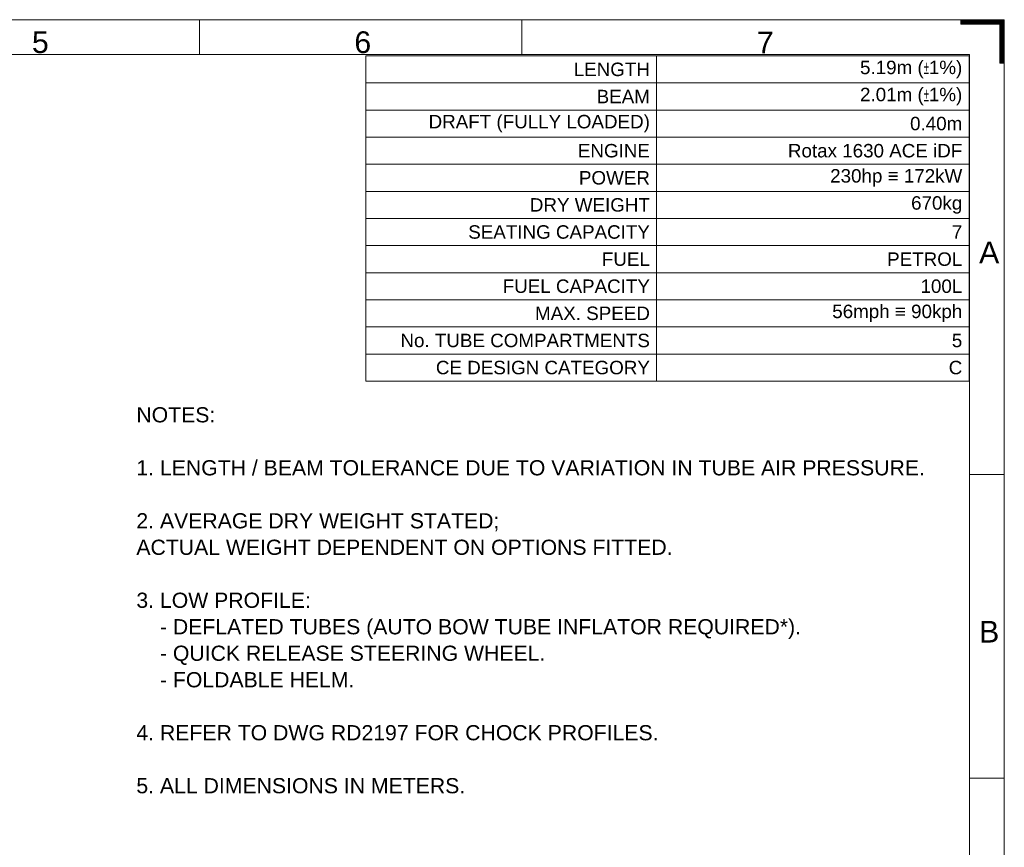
# Model space of a CAD drawing. Header units: millimetres. Extents: x 0 to 594, y 0 to 420.
# Tile 1056 of 1056: x 367 to 594, y 229 to 420. Entities that reach past the tile are written whole.
import ezdxf

# ---------------------------------------------------------------- set-up
doc = ezdxf.new("R2010")
doc.units = ezdxf.units.MM
doc.layers.add('1', color=7, linetype='Continuous', true_color=0xffffff)
doc.layers.add('256', color=7, linetype='Continuous', true_color=0xffffff)
doc.styles.add('Arial', font='txt')

# ---------------------------------------------------------------- blocks, each defined once
blk = doc.blocks.new('HATCH3')
at = {"color": 163, "lineweight": 13}
for p, q in [((584, 419.98988), (594, 419.98988)), ((584, 419.94755), (594, 419.94755)), ((584, 419.90522), (594, 419.90522)), ((584, 419.86289), (594, 419.86289)), ((584, 419.82056), (594, 419.82056)), ((584, 419.77823), (594, 419.77823)), ((584, 419.7359), (594, 419.7359)), ((584, 419.69357), (594, 419.69357)), ((584, 419.65124), (594, 419.65124)), ((584, 419.60891), (594, 419.60891)), ((584, 419.56658), (594, 419.56658)), ((584, 419.52425), (594, 419.52425)), ((584, 419.48192), (594, 419.48192)), ((584, 419.43959), (594, 419.43959)), ((584, 419.39726), (594, 419.39726)), ((584, 419.35493), (594, 419.35493)), ((584, 419.3126), (594, 419.3126)), ((584, 419.27027), (594, 419.27027)), ((584, 419.22794), (594, 419.22794)), ((584, 419.18561), (594, 419.18561)), ((584, 419.14328), (594, 419.14328)), ((584, 419.10095), (594, 419.10095)), ((584, 419.05862), (594, 419.05862)), ((584, 419.01629), (594, 419.01629)), ((593, 418.97396), (594, 418.97396)), ((593, 418.93163), (594, 418.93163)), ((593, 418.8893), (594, 418.8893)), ((593, 418.84697), (594, 418.84697)), ((593, 418.80464), (594, 418.80464)), ((593, 418.76231), (594, 418.76231)), ((593, 418.71998), (594, 418.71998)), ((593, 418.67765), (594, 418.67765)), ((593, 418.63532), (594, 418.63532)), ((593, 418.59299), (594, 418.59299)), ((593, 418.55066), (594, 418.55066)), ((593, 418.50833), (594, 418.50833)), ((593, 418.466), (594, 418.466)), ((593, 418.42367), (594, 418.42367)), ((593, 418.38134), (594, 418.38134)), ((593, 418.33901), (594, 418.33901)), ((593, 418.29668), (594, 418.29668)), ((593, 418.25435), (594, 418.25435)), ((593, 418.21202), (594, 418.21202)), ((593, 418.16969), (594, 418.16969)), ((593, 418.12736), (594, 418.12736)), ((593, 418.08503), (594, 418.08503)), ((593, 418.0427), (594, 418.0427)), ((593, 418.00037), (594, 418.00037)), ((593, 417.95804), (594, 417.95804)), ((593, 417.91571), (594, 417.91571)), ((593, 417.87338), (594, 417.87338)), ((593, 417.83105), (594, 417.83105)), ((593, 417.78872), (594, 417.78872)), ((593, 417.74639), (594, 417.74639)), ((593, 417.70406), (594, 417.70406)), ((593, 417.66173), (594, 417.66173)), ((593, 417.6194), (594, 417.6194)), ((593, 417.57707), (594, 417.57707)), ((593, 417.53474), (594, 417.53474)), ((593, 417.49241), (594, 417.49241)), ((593, 417.45008), (594, 417.45008)), ((593, 417.40775), (594, 417.40775)), ((593, 417.36542), (594, 417.36542)), ((593, 417.32309), (594, 417.32309)), ((593, 417.28076), (594, 417.28076)), ((593, 417.23843), (594, 417.23843)), ((593, 417.1961), (594, 417.1961)), ((593, 417.15377), (594, 417.15377)), ((593, 417.11144), (594, 417.11144)), ((593, 417.06911), (594, 417.06911)), ((593, 417.02678), (594, 417.02678)), ((593, 416.98445), (594, 416.98445)), ((593, 416.94212), (594, 416.94212)), ((593, 416.89979), (594, 416.89979)), ((593, 416.85746), (594, 416.85746)), ((593, 416.81513), (594, 416.81513)), ((593, 416.7728), (594, 416.7728)), ((593, 416.73047), (594, 416.73047)), ((593, 416.68814), (594, 416.68814)), ((593, 416.64581), (594, 416.64581)), ((593, 416.60348), (594, 416.60348)), ((593, 416.56115), (594, 416.56115)), ((593, 416.51882), (594, 416.51882)), ((593, 416.47649), (594, 416.47649)), ((593, 416.43416), (594, 416.43416)), ((593, 416.39183), (594, 416.39183)), ((593, 416.3495), (594, 416.3495)), ((593, 416.30717), (594, 416.30717)), ((593, 416.26484), (594, 416.26484)), ((593, 416.22251), (594, 416.22251)), ((593, 416.18018), (594, 416.18018)), ((593, 416.13785), (594, 416.13785)), ((593, 416.09552), (594, 416.09552)), ((593, 416.05319), (594, 416.05319)), ((593, 416.01086), (594, 416.01086)), ((593, 415.96853), (594, 415.96853)), ((593, 415.9262), (594, 415.9262)), ((593, 415.88387), (594, 415.88387)), ((593, 415.84154), (594, 415.84154)), ((593, 415.79921), (594, 415.79921)), ((593, 415.75688), (594, 415.75688)), ((593, 415.71455), (594, 415.71455)), ((593, 415.67222), (594, 415.67222)), ((593, 415.62989), (594, 415.62989)), ((593, 415.58756), (594, 415.58756)), ((593, 415.54523), (594, 415.54523)), ((593, 415.5029), (594, 415.5029)), ((593, 415.46057), (594, 415.46057)), ((593, 415.41824), (594, 415.41824)), ((593, 415.37591), (594, 415.37591)), ((593, 415.33358), (594, 415.33358)), ((593, 415.29125), (594, 415.29125)), ((593, 415.24892), (594, 415.24892)), ((593, 415.20659), (594, 415.20659)), ((593, 415.16426), (594, 415.16426)), ((593, 415.12193), (594, 415.12193)), ((593, 415.0796), (594, 415.0796)), ((593, 415.03727), (594, 415.03727)), ((593, 414.99494), (594, 414.99494)), ((593, 414.95261), (594, 414.95261)), ((593, 414.91028), (594, 414.91028)), ((593, 414.86795), (594, 414.86795)), ((593, 414.82562), (594, 414.82562)), ((593, 414.78329), (594, 414.78329)), ((593, 414.74096), (594, 414.74096)), ((593, 414.69863), (594, 414.69863)), ((593, 414.6563), (594, 414.6563)), ((593, 414.61397), (594, 414.61397)), ((593, 414.57164), (594, 414.57164)), ((593, 414.52931), (594, 414.52931)), ((593, 414.48698), (594, 414.48698)), ((593, 414.44465), (594, 414.44465)), ((593, 414.40232), (594, 414.40232)), ((593, 414.35999), (594, 414.35999)), ((593, 414.31766), (594, 414.31766)), ((593, 414.27533), (594, 414.27533)), ((593, 414.233), (594, 414.233)), ((593, 414.19067), (594, 414.19067)), ((593, 414.14834), (594, 414.14834)), ((593, 414.10601), (594, 414.10601)), ((593, 414.06368), (594, 414.06368)), ((593, 414.02135), (594, 414.02135)), ((593, 413.97902), (594, 413.97902)), ((593, 413.93669), (594, 413.93669)), ((593, 413.89436), (594, 413.89436)), ((593, 413.85203), (594, 413.85203)), ((593, 413.8097), (594, 413.8097)), ((593, 413.76737), (594, 413.76737)), ((593, 413.72504), (594, 413.72504)), ((593, 413.68271), (594, 413.68271)), ((593, 413.64038), (594, 413.64038)), ((593, 413.59805), (594, 413.59805)), ((593, 413.55572), (594, 413.55572)), ((593, 413.51339), (594, 413.51339)), ((593, 413.47106), (594, 413.47106)), ((593, 413.42873), (594, 413.42873)), ((593, 413.3864), (594, 413.3864)), ((593, 413.34407), (594, 413.34407)), ((593, 413.30174), (594, 413.30174)), ((593, 413.25941), (594, 413.25941)), ((593, 413.21708), (594, 413.21708)), ((593, 413.17475), (594, 413.17475)), ((593, 413.13242), (594, 413.13242)), ((593, 413.09009), (594, 413.09009)), ((593, 413.04776), (594, 413.04776)), ((593, 413.00543), (594, 413.00543)), ((593, 412.9631), (594, 412.9631)), ((593, 412.92077), (594, 412.92077)), ((593, 412.87844), (594, 412.87844)), ((593, 412.83611), (594, 412.83611)), ((593, 412.79378), (594, 412.79378)), ((593, 412.75145), (594, 412.75145)), ((593, 412.70912), (594, 412.70912)), ((593, 412.66679), (594, 412.66679)), ((593, 412.62446), (594, 412.62446)), ((593, 412.58213), (594, 412.58213)), ((593, 412.5398), (594, 412.5398)), ((593, 412.49747), (594, 412.49747)), ((593, 412.45514), (594, 412.45514)), ((593, 412.41281), (594, 412.41281)), ((593, 412.37048), (594, 412.37048)), ((593, 412.32815), (594, 412.32815)), ((593, 412.28582), (594, 412.28582)), ((593, 412.24349), (594, 412.24349)), ((593, 412.20116), (594, 412.20116)), ((593, 412.15883), (594, 412.15883)), ((593, 412.1165), (594, 412.1165)), ((593, 412.07417), (594, 412.07417)), ((593, 412.03184), (594, 412.03184)), ((593, 411.98951), (594, 411.98951)), ((593, 411.94718), (594, 411.94718)), ((593, 411.90485), (594, 411.90485)), ((593, 411.86252), (594, 411.86252)), ((593, 411.82019), (594, 411.82019)), ((593, 411.77786), (594, 411.77786)), ((593, 411.73553), (594, 411.73553)), ((593, 411.6932), (594, 411.6932)), ((593, 411.65087), (594, 411.65087)), ((593, 411.60854), (594, 411.60854)), ((593, 411.56621), (594, 411.56621)), ((593, 411.52388), (594, 411.52388)), ((593, 411.48155), (594, 411.48155)), ((593, 411.43922), (594, 411.43922)), ((593, 411.39689), (594, 411.39689)), ((593, 411.35456), (594, 411.35456)), ((593, 411.31223), (594, 411.31223)), ((593, 411.2699), (594, 411.2699)), ((593, 411.22757), (594, 411.22757)), ((593, 411.18524), (594, 411.18524)), ((593, 411.14291), (594, 411.14291)), ((593, 411.10058), (594, 411.10058)), ((593, 411.05825), (594, 411.05825)), ((593, 411.01592), (594, 411.01592)), ((593, 410.97359), (594, 410.97359)), ((593, 410.93126), (594, 410.93126)), ((593, 410.88893), (594, 410.88893)), ((593, 410.8466), (594, 410.8466)), ((593, 410.80427), (594, 410.80427)), ((593, 410.76194), (594, 410.76194)), ((593, 410.71961), (594, 410.71961)), ((593, 410.67728), (594, 410.67728)), ((593, 410.63495), (594, 410.63495)), ((593, 410.59262), (594, 410.59262)), ((593, 410.55029), (594, 410.55029)), ((593, 410.50796), (594, 410.50796)), ((593, 410.46563), (594, 410.46563)), ((593, 410.4233), (594, 410.4233)), ((593, 410.38097), (594, 410.38097)), ((593, 410.33864), (594, 410.33864)), ((593, 410.29631), (594, 410.29631)), ((593, 410.25398), (594, 410.25398)), ((593, 410.21165), (594, 410.21165)), ((593, 410.16932), (594, 410.16932)), ((593, 410.12699), (594, 410.12699)), ((593, 410.08466), (594, 410.08466)), ((593, 410.04233), (594, 410.04233)), ((593, 410), (594, 410))]:
    blk.add_line(p, q, dxfattribs=at)
blk = doc.blocks.new('TabularNote3')
at = {"layer": '1', "color": 163, "linetype": 'Continuous', "lineweight": 18}
for p, q in [((-139, 0), (-72, 0)), ((-139, 0), (-139, -6.25)), ((-72, 0), (-72, -6.25)), ((-72, 0), (0, 0)), ((0, 0), (0, -6.25)), ((-139, -6.25), (-72, -6.25)), ((-139, -6.25), (-139, -12.51)), ((-72, -6.25), (0, -6.25)), ((-72, -6.25), (-72, -12.51)), ((0, -6.25), (0, -12.51)), ((-139, -12.51), (-72, -12.51)), ((-139, -12.51), (-139, -18.76)), ((-72, -12.51), (0, -12.51)), ((-72, -12.51), (-72, -18.76)), ((0, -12.51), (0, -18.76)), ((-139, -18.76), (-72, -18.76)), ((-139, -18.76), (-139, -25.01)), ((-72, -18.76), (0, -18.76)), ((-72, -18.76), (-72, -25.01)), ((0, -18.76), (0, -25.01)), ((-139, -25.01), (-72, -25.01)), ((-139, -25.01), (-139, -31.26)), ((-72, -25.01), (0, -25.01)), ((-72, -25.01), (-72, -31.26)), ((0, -25.01), (0, -31.26)), ((-139, -31.26), (-72, -31.26)), ((-139, -31.26), (-139, -37.52)), ((-72, -31.26), (0, -31.26)), ((-72, -31.26), (-72, -37.52)), ((0, -31.26), (0, -37.52)), ((-139, -37.52), (-72, -37.52)), ((-139, -37.52), (-139, -43.77)), ((-72, -37.52), (0, -37.52)), ((-72, -37.52), (-72, -43.77)), ((0, -37.52), (0, -43.77)), ((-139, -43.77), (-72, -43.77)), ((-139, -43.77), (-139, -50.02)), ((-72, -43.77), (0, -43.77)), ((-72, -43.77), (-72, -50.02)), ((0, -43.77), (0, -50.02)), ((-139, -50.02), (-72, -50.02)), ((-139, -50.02), (-139, -56.28)), ((-72, -50.02), (0, -50.02)), ((-72, -50.02), (-72, -56.28)), ((0, -50.02), (0, -56.28)), ((-139, -56.28), (-72, -56.28)), ((-139, -56.28), (-139, -62.53)), ((-72, -56.28), (0, -56.28)), ((-72, -56.28), (-72, -62.53)), ((0, -56.28), (0, -62.53)), ((-139, -62.53), (-72, -62.53)), ((-139, -62.53), (-139, -68.78)), ((-72, -62.53), (0, -62.53)), ((-72, -62.53), (-72, -68.78)), ((0, -62.53), (0, -68.78)), ((-139, -68.78), (-72, -68.78)), ((-139, -68.78), (-139, -75.03)), ((-72, -68.78), (0, -68.78)), ((-72, -68.78), (-72, -75.03)), ((0, -68.78), (0, -75.03)), ((-139, -75.03), (-72, -75.03)), ((-72, -75.03), (0, -75.03))]:
    blk.add_line(p, q, dxfattribs=at)
at = {"layer": '1', "color": 18, "linetype": 'Continuous', "lineweight": 13, "char_height": 3.1, "attachment_point": 6, "line_spacing_factor": 1.047437, "style": 'Arial'}
for s, insert in [('\\fArial|b0|i0;\\W1.0000;LENGTH', (-73.55, -3.13)), ('\\fArial|b0|i0;\\W1.0000;5.19m (\\W0.5000;%%p\\W1.0000;1%) {\\H0.70x;}', (-1.55, -3.13)), ('\\fArial|b0|i0;\\W1.0000;BEAM', (-73.55, -9.38)), ('\\fArial|b0|i0;\\W1.0000;2.01m (\\W0.5000;%%p\\W1.0000;1%) {\\H0.70x;}', (-1.55, -9.38)), ('\\fArial|b0|i0;\\W1.0000;DRAFT (FULLY LOADED)', (-73.55, -15.63)), ('\\fArial|b0|i0;\\W1.0000;0.40m', (-1.55, -15.63)), ('\\fArial|b0|i0;\\W1.0000;ENGINE', (-73.55, -21.89)), ('\\fArial|b0|i0;\\W1.0000;Rotax 1630 ACE iDF', (-1.55, -21.89)), ('\\fArial|b0|i0;\\W1.0000;POWER', (-73.55, -28.14)), ('\\fArial|b0|i0;\\W1.0000;230hp ≡ 172kW', (-1.55, -28.14)), ('\\fArial|b0|i0;\\W1.0000;DRY WEIGHT', (-73.55, -34.39)), ('\\fArial|b0|i0;\\W1.0000;670kg', (-1.55, -34.39)), ('\\fArial|b0|i0;\\W1.0000;SEATING CAPACITY', (-73.55, -40.64)), ('\\fArial|b0|i0;\\W1.0000;7', (-1.55, -40.64)), ('\\fArial|b0|i0;\\W1.0000;FUEL', (-73.55, -46.9)), ('\\fArial|b0|i0;\\W1.0000;PETROL', (-1.55, -46.9)), ('\\fArial|b0|i0;\\W1.0000;FUEL CAPACITY', (-73.55, -53.15)), ('\\fArial|b0|i0;\\W1.0000;100L', (-1.55, -53.15)), ('\\fArial|b0|i0;\\W1.0000;MAX. SPEED', (-73.55, -59.4)), ('\\fArial|b0|i0;\\W1.0000;56mph ≡ 90kph', (-1.55, -59.4)), ('\\fArial|b0|i0;\\W1.0000;No. TUBE COMPARTMENTS', (-73.55, -65.66)), ('\\fArial|b0|i0;\\W1.0000;5', (-1.55, -65.66)), ('\\fArial|b0|i0;\\W1.0000;CE DESIGN CATEGORY', (-73.55, -71.91)), ('\\fArial|b0|i0;\\W1.0000;C', (-1.55, -71.91))]:
    blk.add_mtext(s, dxfattribs=dict(at, insert=insert))

msp = doc.modelspace()

# ---------------------------------------------------------------- linework, layer by layer
at = {"layer": '256', "color": 163, "linetype": 'Continuous', "lineweight": 18}
for p, q in [((0, 420), (594, 420)), ((408.469, 412), (408.469, 420)), ((482.781, 412), (482.781, 420)), ((584, 420), (594, 420)), ((584, 419), (584, 420)), ((586, 420), (594, 420)), ((594, 412), (594, 420)), ((594, 420), (594, 410)), ((594, 420), (594, 0)), ((593, 419), (584, 419)), ((593, 410), (593, 419)), ((8, 412), (586, 412)), ((586, 412), (586, 8)), ((594, 410), (593, 410)), ((586, 315.125), (594, 315.125)), ((586, 245.042), (594, 245.042))]:
    msp.add_line(p, q, dxfattribs=at)

# ---------------------------------------------------------------- block references
at = {"layer": '1', "color": 163, "linetype": 'Continuous', "lineweight": 18}
msp.add_blockref('TabularNote3', (585.864, 411.648), dxfattribs=at)
at = {"layer": '256', "color": 163, "linetype": 'Continuous', "lineweight": 13}
msp.add_blockref('HATCH3', (0, 0), dxfattribs=at)

# ---------------------------------------------------------------- texts
at = {"layer": '1', "color": 18, "linetype": 'Continuous', "lineweight": 13, "insert": (393.953, 241.504), "char_height": 3.5, "attachment_point": 7, "line_spacing_factor": 1.047437, "style": 'Arial'}
msp.add_mtext('\\fArial|b0|i0;\\W1.0000;NOTES:\\P\\P1. LENGTH / BEAM TOLERANCE DUE TO VARIATION IN TUBE AIR PRESSURE.\\P\\P2. AVERAGE DRY WEIGHT STATED; \\PACTUAL WEIGHT DEPENDENT ON OPTIONS FITTED.\\P\\P3. LOW PROFILE:\\P    - DEFLATED TUBES (AUTO BOW TUBE INFLATOR REQUIRED*).\\P    - QUICK RELEASE STEERING WHEEL.\\P    - FOLDABLE HELM.\\P\\P4. REFER TO DWG RD2197 FOR CHOCK PROFILES.\\P\\P5. ALL DIMENSIONS IN METERS.', dxfattribs=at)
at = {"layer": '256', "color": 18, "linetype": 'Continuous', "lineweight": 13, "char_height": 5, "attachment_point": 7, "line_spacing_factor": 1.047437, "style": 'Arial'}
for s, insert in [('\\fArial|b0|i0;\\W1.0000;5', (369.885, 412.245)), ('\\fArial|b0|i0;\\W1.0000;6', (444.198, 412.235)), ('\\fArial|b0|i0;\\W1.0000;7', (536.963, 412.245)), ('\\fArial|b0|i0;\\W1.0000;A', (588.186, 363.807)), ('\\fArial|b0|i0;\\W1.0000;B', (588.186, 276.328))]:
    msp.add_mtext(s, dxfattribs=dict(at, insert=insert))

doc.saveas('drawing.dxf')
